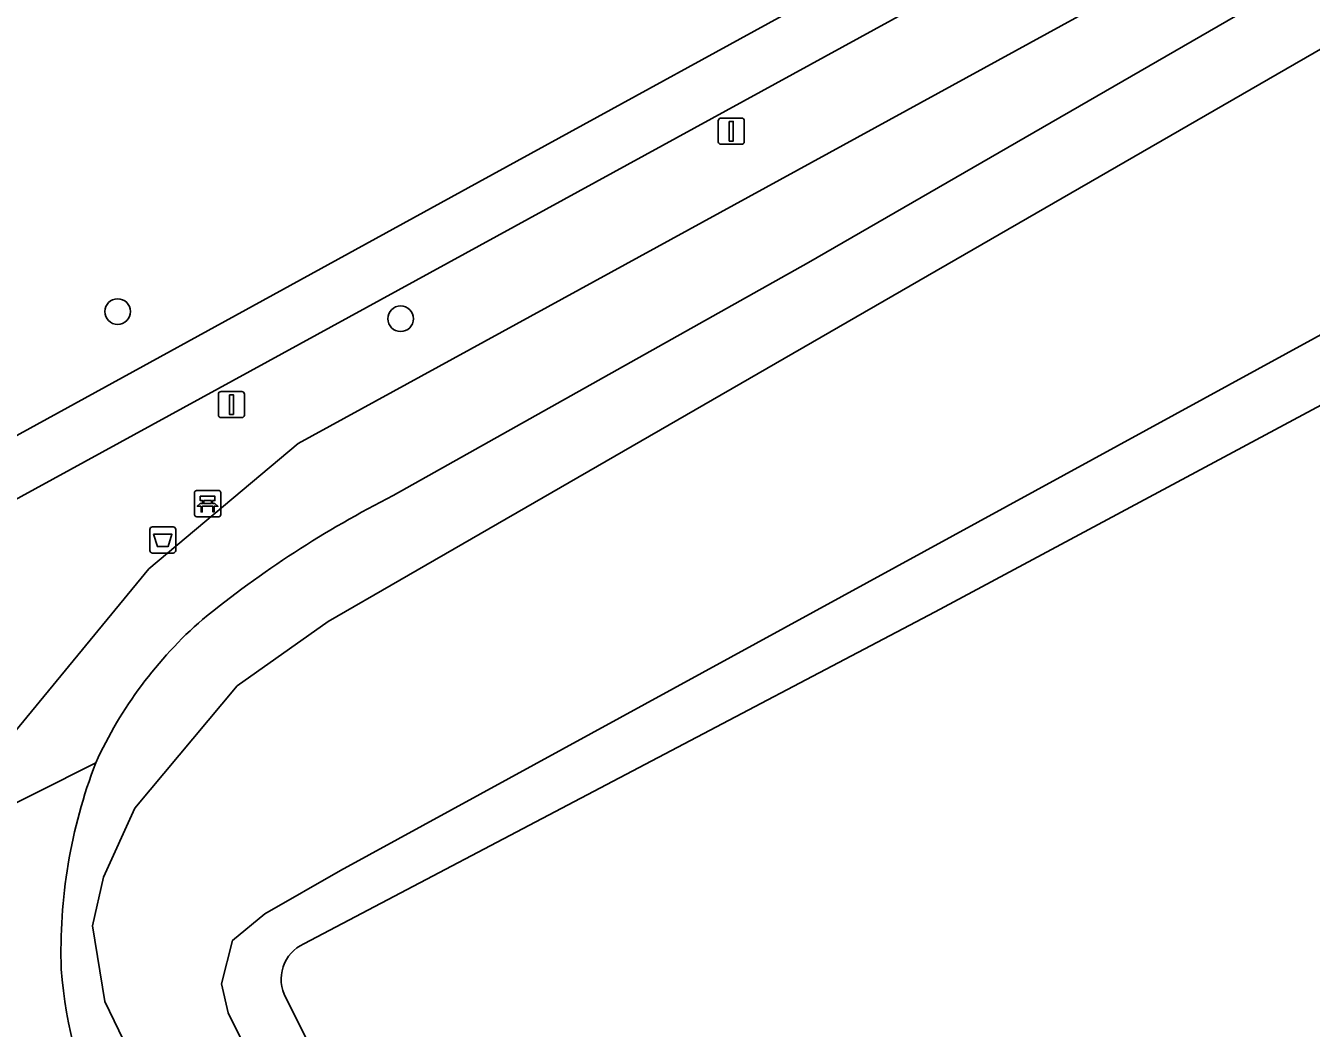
# Model space of a CAD drawing. Extents: x 162073 to 163043, y 381818 to 382561.
# Drawn here: x 162618.03 to 162667.12, y 382459.41 to 382497.71 of the extents above; entities that cross this region are included whole.
import ezdxf

# ---------------------------------------------------------------- set-up
doc = ezdxf.new("R2010")
doc.units = 0
for name, color, linetype in [('IMGEO_Afvalbak', 7, 'Continuous'), ('IMGEO_Bank', 7, 'Continuous'), ('IMGEO_Boom', 7, 'Continuous'), ('IMGEO_Erf', 7, 'Continuous'), ('IMGEO_Fietspad_gesloten', 7, 'Continuous'), ('IMGEO_Groenvoorziening', 7, 'Continuous'), ('IMGEO_Lichtmast', 7, 'Continuous'), ('IMGEO_Meer_plas_ven_vijver', 7, 'Continuous'), ('IMGEO_Oever', 7, 'Continuous'), ('IMGEO_Voetpad_open', 7, 'Continuous')]:
    doc.layers.add(name, color=color, linetype=linetype)

msp = doc.modelspace()

# ---------------------------------------------------------------- linework, layer by layer
at = {"layer": 'IMGEO_Afvalbak'}
for p, q in [((162622.765, 382477.664), (162622.765, 382478.464)), ((162622.765, 382478.464), (162622.765, 382477.664)), ((162622.865, 382478.564), (162623.655, 382478.564)), ((162623.655, 382478.564), (162622.865, 382478.564)), ((162623.755, 382478.464), (162623.755, 382477.664)), ((162623.755, 382477.664), (162623.755, 382478.464)), ((162623.655, 382477.564), (162622.865, 382477.564)), ((162622.865, 382477.564), (162623.655, 382477.564))]:
    msp.add_line(p, q, dxfattribs=at)
msp.add_lwpolyline([(162622.908, 382478.278), (162623.612, 382478.278), (162623.463, 382477.808), (162623.057, 382477.808), (162622.908, 382478.278)], dxfattribs=at)
for centre, start, end in [((162622.865, 382478.464), 90, 180), ((162622.865, 382478.464), 90, 180), ((162623.655, 382478.464), 0, 90), ((162623.655, 382478.464), 360, 90), ((162622.865, 382477.664), 180, 270), ((162622.865, 382477.664), 180, 270), ((162623.655, 382477.664), 270, 0), ((162623.655, 382477.664), 270, 0)]:
    msp.add_arc(centre, 0.1, start, end, dxfattribs=at)
at = {"layer": 'IMGEO_Bank'}
for p, q in [((162624.472, 382479.025), (162624.472, 382479.866)), ((162624.472, 382479.866), (162624.472, 382479.025)), ((162624.547, 382479.95), (162625.388, 382479.95)), ((162625.388, 382479.95), (162624.547, 382479.95)), ((162625.472, 382479.875), (162625.472, 382479.034)), ((162625.472, 382479.034), (162625.472, 382479.875)), ((162625.169, 382479.348), (162624.776, 382479.348)), ((162624.781, 382479.456), (162624.781, 382479.562)), ((162624.825, 382479.562), (162624.825, 382479.456)), ((162625.113, 382479.568), (162624.831, 382479.568)), ((162624.831, 382479.45), (162625.113, 382479.45)), ((162625.119, 382479.456), (162625.119, 382479.562)), ((162625.163, 382479.562), (162625.163, 382479.456)), ((162625.397, 382478.95), (162624.556, 382478.95)), ((162624.556, 382478.95), (162625.397, 382478.95))]:
    msp.add_line(p, q, dxfattribs=at)
for points in [[(162624.775, 382479.568), (162624.689, 382479.568), (162624.689, 382479.729), (162625.252, 382479.729), (162625.252, 382479.568), (162625.169, 382479.568)], [(162624.719, 382479.348), (162624.577, 382479.348), (162624.689, 382479.45), (162624.775, 382479.45)], [(162624.769, 382479.341), (162624.769, 382479.134), (162624.726, 382479.134), (162624.726, 382479.341)], [(162625.169, 382479.45), (162625.252, 382479.45), (162625.364, 382479.348), (162625.225, 382479.348)], [(162625.219, 382479.341), (162625.219, 382479.134), (162625.175, 382479.134), (162625.175, 382479.341)]]:
    msp.add_lwpolyline(points, dxfattribs=at)
for centre, radius, start, end in [((162624.55, 382479.872), 0.0779, 92.4484, 184.2845), ((162624.55, 382479.872), 0.0779, 92.4484, 184.2845), ((162625.394, 382479.872), 0.0779, 2.4484, 94.2845), ((162625.394, 382479.872), 0.0779, 2.4484, 94.2845), ((162624.719, 382479.341), 0.00671, 2.8957, 87.1043), ((162624.776, 382479.341), 0.00671, 92.8957, 177.1043), ((162624.774, 382479.561), 0.00671, 2.8957, 87.1043), ((162624.774, 382479.457), 0.00671, 272.8957, 357.1043), ((162624.831, 382479.561), 0.00671, 92.8957, 177.1043), ((162624.831, 382479.457), 0.00671, 182.8957, 267.1043), ((162625.113, 382479.561), 0.00671, 2.8957, 87.1043), ((162625.113, 382479.457), 0.00671, 272.8957, 357.1043), ((162625.17, 382479.561), 0.00671, 92.8957, 177.1043), ((162625.17, 382479.457), 0.00671, 182.8957, 267.1043), ((162625.168, 382479.341), 0.00671, 2.8957, 87.1043), ((162625.225, 382479.341), 0.00671, 92.8957, 177.1043), ((162624.55, 382479.028), 0.0779, 182.4484, 274.2845), ((162624.55, 382479.028), 0.0779, 182.4484, 274.2845), ((162625.394, 382479.028), 0.0779, 272.4484, 4.2845), ((162625.394, 382479.028), 0.0779, 272.4484, 4.2845)]:
    msp.add_arc(centre, radius, start, end, dxfattribs=at)
at = {"layer": 'IMGEO_Boom'}
for centre in [(162621.537, 382486.787), (162632.343, 382486.513)]:
    msp.add_circle(centre, 0.489, dxfattribs=at)
at = {"layer": 'IMGEO_Erf'}
for points in [[(162723.486, 382511.574), (162700.616, 382500), (162680.832, 382490.365), (162652.758, 382475.322), (162628.647, 382462.634)], [(162627.959, 382460.575), (162658.731, 382399.263)]]:
    msp.add_lwpolyline(points, dxfattribs=at)
msp.add_arc((162629.262, 382461.284), 1.483, 114.4951, 208.5516, dxfattribs=at)
at = {"layer": 'IMGEO_Fietspad_gesloten'}
msp.add_lwpolyline([(162690.999, 382522.309), (162650.37, 382500), (162635.318, 382491.736), (162612.428, 382479.169), (162610.409, 382478.058), (162611.51, 382476.264), (162654.853, 382500), (162692.063, 382520.377)], dxfattribs=at)
at = {"layer": 'IMGEO_Groenvoorziening'}
for points in [[(162632.054, 382479.755), (162647.923, 382488.667), (162667.531, 382500), (162688.744, 382512.261), (162700.301, 382518.645), (162707.587, 382522.5)], [(162707.587, 382522.5), (162700.301, 382518.645), (162688.744, 382512.261), (162667.531, 382500), (162647.923, 382488.667), (162632.054, 382479.755)], [(162600.431, 382498.13), (162603.679, 382492.384), (162605.904, 382488.116), (162608.256, 382483.011), (162608.408, 382482.661), (162610.409, 382478.058), (162612.428, 382479.169), (162635.318, 382491.736), (162650.37, 382500), (162690.999, 382522.309)], [(162708.958, 382327.815), (162704.456, 382329.771), (162695.197, 382334.461), (162690.182, 382338.739), (162688.382, 382340.317), (162682.877, 382345.671), (162678.84, 382351), (162675.049, 382356.003), (162668.534, 382366.61), (162664.91, 382374.037), (162659.687, 382382.888), (162659.554, 382383.192), (162656.51, 382390.159), (162656.393, 382390.427), (162655.864, 382391.638), (162622.828, 382456.734), (162621.045, 382460.428), (162620.578, 382463.316), (162621.002, 382465.184), (162622.191, 382467.817), (162626.098, 382472.488), (162629.58, 382474.951), (162692.849, 382511.469), (162710.259, 382520.98)], [(162693.702, 382517.534), (162661.725, 382500), (162628.426, 382481.741), (162622.732, 382476.954), (162613.753, 382466.055), (162620.702, 382469.553)], [(162620.702, 382469.553), (162613.753, 382466.055), (162615.404, 382463.126), (162623.992, 382447.171), (162644.031, 382408.692), (162652.361, 382392), (162653.229, 382391.23), (162653.407, 382391.402), (162653.688, 382391.287), (162650.153, 382399.746), (162643.961, 382412.091), (162621.123, 382455.328)]]:
    msp.add_lwpolyline(points, dxfattribs=at)
for centre, radius, start, end in [((162650.46, 382443.458), 40.697, 116.8893, 129.1241), ((162650.46, 382443.458), 40.697, 116.8893, 129.1241), ((162635.485, 382462.803), 16.251, 131.2019, 155.4577), ((162635.485, 382462.803), 16.251, 131.2019, 155.4577), ((162639.381, 382462.378), 20.009, 158.9868, 182.0391), ((162639.381, 382462.378), 20.009, 158.9868, 182.0391), ((162636.224, 382462.879), 16.883, 184.1195, 206.5666), ((162636.224, 382462.879), 16.883, 184.1195, 206.5666)]:
    msp.add_arc(centre, radius, start, end, dxfattribs=at)
at = {"layer": 'IMGEO_Lichtmast'}
for p, q in [((162644.474, 382493.277), (162644.474, 382494.077)), ((162644.474, 382494.077), (162644.474, 382493.277)), ((162644.574, 382494.177), (162645.364, 382494.177)), ((162645.364, 382494.177), (162644.574, 382494.177)), ((162645.464, 382494.077), (162645.464, 382493.277)), ((162645.464, 382493.277), (162645.464, 382494.077)), ((162645.364, 382493.177), (162644.574, 382493.177)), ((162644.574, 382493.177), (162645.364, 382493.177)), ((162625.385, 382482.834), (162625.385, 382483.634)), ((162625.385, 382483.634), (162625.385, 382482.834)), ((162625.485, 382483.734), (162626.275, 382483.734)), ((162626.275, 382483.734), (162625.485, 382483.734)), ((162626.375, 382483.634), (162626.375, 382482.834)), ((162626.375, 382482.834), (162626.375, 382483.634)), ((162626.275, 382482.734), (162625.485, 382482.734)), ((162625.485, 382482.734), (162626.275, 382482.734))]:
    msp.add_line(p, q, dxfattribs=at)
for points in [[(162644.894, 382494.052), (162645.044, 382494.052), (162645.044, 382493.302), (162644.894, 382493.302), (162644.894, 382494.052)], [(162625.805, 382483.609), (162625.955, 382483.609), (162625.955, 382482.859), (162625.805, 382482.859), (162625.805, 382483.609)]]:
    msp.add_lwpolyline(points, dxfattribs=at)
for centre, start, end in [((162644.574, 382494.077), 90, 180), ((162644.574, 382494.077), 90, 180), ((162645.364, 382494.077), 0, 90), ((162645.364, 382494.077), 360, 90), ((162644.574, 382493.277), 180, 270), ((162644.574, 382493.277), 180, 270), ((162645.364, 382493.277), 270, 0), ((162645.364, 382493.277), 270, 0), ((162625.485, 382483.634), 90, 180), ((162625.485, 382483.634), 90, 180), ((162626.275, 382483.634), 0, 90), ((162626.275, 382483.634), 360, 90), ((162625.485, 382482.834), 180, 270), ((162625.485, 382482.834), 180, 270), ((162626.275, 382482.834), 270, 0), ((162626.275, 382482.834), 270, 0)]:
    msp.add_arc(centre, 0.1, start, end, dxfattribs=at)
at = {"layer": 'IMGEO_Meer_plas_ven_vijver'}
for points in [[(162710.259, 382520.98), (162692.849, 382511.469), (162629.58, 382474.951), (162626.098, 382472.488), (162622.191, 382467.817), (162621.002, 382465.184), (162620.578, 382463.316), (162621.045, 382460.428), (162622.828, 382456.734), (162655.864, 382391.638), (162656.393, 382390.427), (162656.51, 382390.159), (162659.554, 382383.192), (162659.687, 382382.888), (162664.91, 382374.037), (162668.534, 382366.61), (162675.049, 382356.003), (162678.84, 382351), (162682.877, 382345.671), (162688.382, 382340.317), (162690.182, 382338.739), (162695.197, 382334.461), (162704.456, 382329.771), (162708.958, 382327.815)], [(162706.959, 382339.745), (162706.371, 382339.893), (162701.749, 382339.507), (162698.796, 382339.719), (162691.097, 382344.051), (162684.773, 382349.794), (162681.726, 382352.965), (162681.239, 382353.472), (162677.768, 382358.009), (162673.895, 382365.438), (162668.813, 382375.186), (162665.533, 382380.666), (162664.028, 382385.561), (162663.92, 382385.776), (162660.708, 382392.175), (162660.59, 382392.409), (162659.516, 382393.677), (162631.576, 382448.284), (162625.758, 382460.004), (162625.503, 382461.108), (162625.928, 382462.764), (162627.159, 382463.783), (162630.047, 382465.439), (162709.622, 382508.963)]]:
    msp.add_lwpolyline(points, dxfattribs=at)
at = {"layer": 'IMGEO_Oever'}
for points in [[(162628.647, 382462.634), (162652.758, 382475.322), (162680.832, 382490.365), (162700.616, 382500), (162723.486, 382511.574)], [(162709.622, 382508.963), (162630.047, 382465.439), (162627.159, 382463.783), (162625.928, 382462.764), (162625.503, 382461.108), (162625.758, 382460.004), (162631.576, 382448.284)], [(162666.694, 382386.254), (162666.481, 382386.591), (162662.266, 382393.195), (162662.106, 382393.445), (162658.731, 382399.263), (162627.959, 382460.575)]]:
    msp.add_lwpolyline(points, dxfattribs=at)
msp.add_arc((162629.262, 382461.284), 1.483, 114.4951, 208.5516, dxfattribs=at)
at = {"layer": 'IMGEO_Voetpad_open'}
for points in [[(162692.063, 382520.377), (162654.853, 382500), (162611.51, 382476.264), (162611.424, 382476.21), (162611.336, 382476.158), (162611.251, 382476.1)], [(162610.328, 382472.266), (162612.833, 382467.457), (162613.753, 382466.055), (162622.732, 382476.954), (162628.426, 382481.741), (162661.725, 382500), (162693.702, 382517.534)]]:
    msp.add_lwpolyline(points, dxfattribs=at)

doc.saveas('drawing.dxf')
